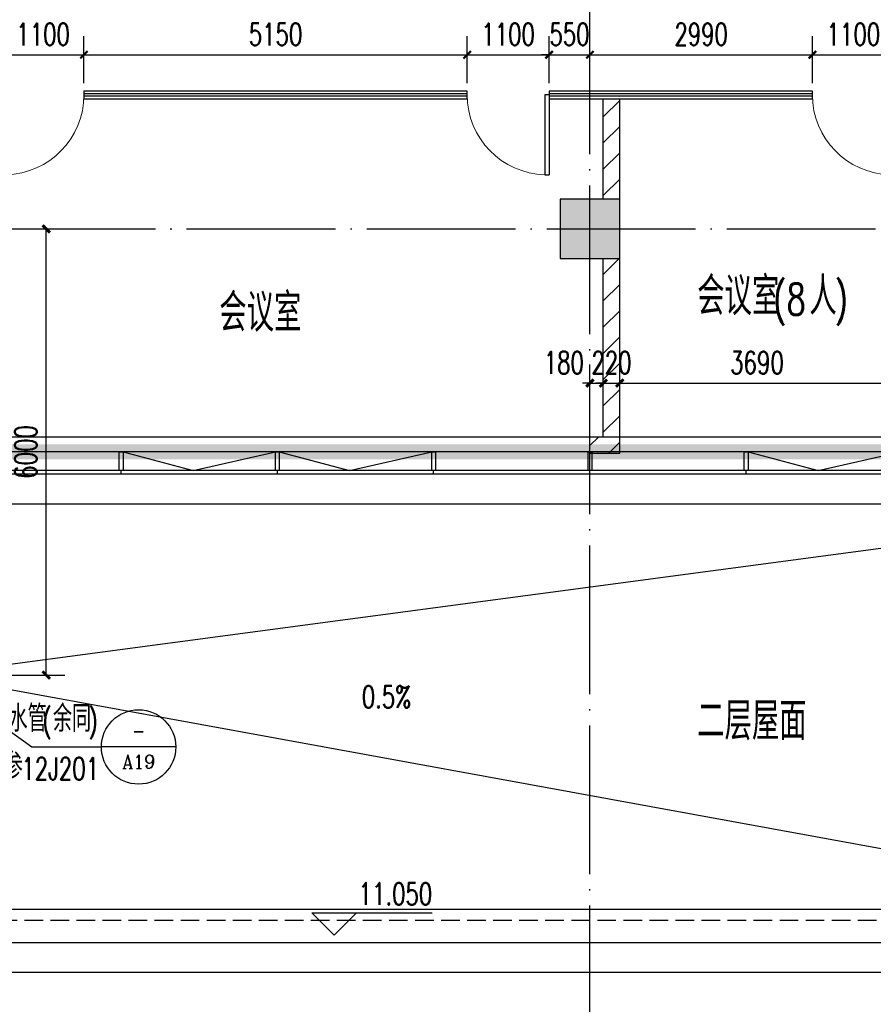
# Model space of a CAD drawing. Extents: x 797781 to 1255204, y 21234 to 1024248.
# Tile 339 of 656: x 939244 to 950716, y 364698 to 377936. Entities that reach past the tile are written whole.
import ezdxf
from ezdxf.enums import TextEntityAlignment as Align

# ---------------------------------------------------------------- set-up
doc = ezdxf.new("R2010")
doc.units = 0
doc.header["$LTSCALE"] = 1000
doc.header["$MEASUREMENT"] = 0
for name, pattern in [('230303生产综合楼-平面图_t8$0$__DASH', [0.35, 0.25, -0.1]), ('230303生产综合楼-平面图_t8$0$DOTE', [2.42, 2, -0.2, 0.02, -0.2]), ('__DASH', [0.35, 0.25, -0.1])]:
    doc.linetypes.add(name, pattern=pattern)
for name, color, linetype in [('230303生产综合楼-平面图_t8$0$3T_WOOD', 21, 'Continuous'), ('230303生产综合楼-平面图_t8$0$COLUMN', 40, 'Continuous'), ('230303生产综合楼-平面图_t8$0$CURTWALL', 4, 'Continuous'), ('230303生产综合楼-平面图_t8$0$DIM_ELEV', 3, 'Continuous'), ('230303生产综合楼-平面图_t8$0$DIM_IDEN', 3, 'Continuous'), ('230303生产综合楼-平面图_t8$0$DIM_SYMB', 3, 'Continuous'), ('230303生产综合楼-平面图_t8$0$DOOR_FIRE', 4, 'Continuous'), ('230303生产综合楼-平面图_t8$0$DOTE', 1, '230303生产综合楼-平面图_t8$0$DOTE'), ('230303生产综合楼-平面图_t8$0$PUB_DIM', 3, 'Continuous'), ('230303生产综合楼-平面图_t8$0$PUB_HATCH', 8, 'Continuous'), ('230303生产综合楼-平面图_t8$0$PUB_TEXT', 7, 'Continuous'), ('230303生产综合楼-平面图_t8$0$WALL-MOVE', 6, 'Continuous'), ('230303生产综合楼-平面图_t8$0$水管', 4, 'Continuous'), ('230303生产综合楼-平面图_t8$0$看线', 115, 'Continuous'), ('CURTWALL', 4, 'Continuous'), ('PUB_DIM', 3, 'Continuous'), ('PUB_HATCH', 8, 'Continuous')]:
    doc.layers.add(name, color=color, linetype=linetype)
doc.styles.add('230303生产综合楼-平面图_t8$0$_TCH_DIM', font='SIMPLEX', dxfattribs={"bigfont": 'GBCBIG'})
doc.styles.add('230303生产综合楼-平面图_T8$0$_TCH_DIM_T3', font='SIMPLEX', dxfattribs={"width": 0.705882, "bigfont": 'GBCBIG'})
doc.styles.add('230303生产综合楼-平面图_t8$0$_TCH_LABEL', font='COMPLEX', dxfattribs={"bigfont": 'GBCBIG'})
doc.styles.add('_TCH_DIM_T3', font='SIMPLEX', dxfattribs={"width": 0.705882, "bigfont": 'GBCBIG'})
doc.dimstyles.new('230303生产综合楼-平面图_T8$0$_TCH_ARCH&&100', dxfattribs={"dimtxt": 297.5, "dimasz": 100, "dimexe": 250, "dimexo": 300, "dimgap": 126.25, "dimtad": 1, "dimdec": 0, "dimzin": 0, "dimdsep": 46, "dimtxsty": '230303生产综合楼-平面图_T8$0$_TCH_DIM_T3', "dimblk": '230303生产综合楼-平面图_t8$0$_ArchTick', "dimcen": 0.09, "dimclrt": 7, "dimazin": 2, "dimtfac": 1, "dimtdec": 0, "dimtix": 1, "dimtmove": 2, "dimatfit": 3, "dimfxl": 1, "dimtolj": 1, "dimtzin": 0, "dimarcsym": 0})
doc.dimstyles.new('_TCH_ARCH&&100', dxfattribs={"dimtxt": 297.5, "dimasz": 100, "dimexe": 250, "dimexo": 300, "dimgap": 126.25, "dimtad": 1, "dimdec": 0, "dimzin": 0, "dimdsep": 46, "dimtxsty": '_TCH_DIM_T3', "dimblk": 'ARCHTICK', "dimcen": 0.09, "dimclrt": 7, "dimazin": 2, "dimtfac": 1, "dimtdec": 0, "dimtix": 1, "dimtmove": 2, "dimatfit": 3, "dimfxl": 1, "dimtolj": 1, "dimtzin": 0, "dimarcsym": 0})
pattern_1 = [(45, (0, 179.5), (-176.776766, 176.776766), [])]

# ---------------------------------------------------------------- blocks, each defined once
blk = doc.blocks.new('AQ3')
at = {"color": 6, "linetype": '__DASH', "ltscale": 4, "const_width": 200}
blk.add_lwpolyline([(1148574, 354818), (1119121, 354818)], dxfattribs=at)
blk = doc.blocks.new('230303生产综合楼-平面图_t8$0$3WLGJ')
at = {"layer": '230303生产综合楼-平面图_t8$0$3T_WOOD'}
for points in [[(1063991, 172272), (1063941, 172272), (1063941, 172522), (1063991, 172522)], [(1066091, 172272), (1066041, 172272), (1066041, 172522), (1066091, 172522)], [(1068191, 172272), (1068141, 172272), (1068141, 172522), (1068191, 172522)], [(1070291, 172272), (1070241, 172272), (1070241, 172522), (1070291, 172522)], [(1072391, 172272), (1072341, 172272), (1072341, 172522), (1072391, 172522)]]:
    blk.add_lwpolyline(points, close=True, dxfattribs=at)
for points in [[(1063966, 172222), (1063966, 172272)], [(1066066, 172222), (1066066, 172272)], [(1068166, 172222), (1068166, 172272)], [(1070266, 172222), (1070266, 172272)], [(1072366, 172222), (1072366, 172272)]]:
    blk.add_lwpolyline(points, dxfattribs=at)
blk = doc.blocks.new('_ArchTick')
at = {"color": 0, "linetype": 'ByBlock', "const_width": 0.4}
blk.add_lwpolyline([(-0.5, -0.5), (0.5, 0.5)], dxfattribs=at)
blk = doc.blocks.new('*D1559')
at = {"layer": 'Defpoints', "color": 0, "transparency": 16777216}
for p in [(938058, 375124), (939601, 375124), (938058, 369124)]:
    blk.add_point(p, dxfattribs=at)
at = {"layer": 'PUB_DIM', "color": 0, "lineweight": -2, "transparency": 16777216}
for p, q in [((938358, 375124), (939851, 375124)), ((939601, 369124), (939601, 375124)), ((938358, 369124), (939851, 369124))]:
    blk.add_line(p, q, dxfattribs=at)
at = {"layer": 'PUB_DIM', "color": 0, "lineweight": -2, "transparency": 16777216, "xscale": 100, "yscale": 100, "zscale": 100}
for p, rotation in [((939601, 375124), 90), ((939601, 369124), 270)]:
    blk.add_blockref('_ArchTick', p, dxfattribs=dict(at, rotation=rotation))
at = {"layer": 'PUB_DIM', "color": 7, "transparency": 16777216, "insert": (939326, 372124), "char_height": 297.5, "attachment_point": 5, "rotation": 90, "style": '_TCH_DIM_T3'}
blk.add_mtext('\\A1;6000', dxfattribs=at)
blk = doc.blocks.new('*D1572')
at = {"layer": 'Defpoints', "color": 0, "transparency": 16777216}
for p in [(946908, 372944), (947088, 373050), (947088, 372944)]:
    blk.add_point(p, dxfattribs=at)
at = {"layer": 'PUB_DIM', "color": 0, "lineweight": -2, "transparency": 16777216}
for p, q in [((946908, 373244), (946908, 373300)), ((947088, 373244), (947088, 373300)), ((946908, 373050), (946808, 373050)), ((946908, 373050), (947088, 373050)), ((947088, 373050), (947188, 373050))]:
    blk.add_line(p, q, dxfattribs=at)
at = {"layer": 'PUB_DIM', "color": 0, "lineweight": -2, "transparency": 16777216, "xscale": 100, "yscale": 100, "zscale": 100}
blk.add_blockref('_ArchTick', (946908, 373050), dxfattribs=at)
at = {"layer": 'PUB_DIM', "color": 0, "lineweight": -2, "transparency": 16777216, "xscale": 100, "yscale": 100, "zscale": 100, "rotation": 180}
blk.add_blockref('_ArchTick', (947088, 373050), dxfattribs=at)
at = {"layer": 'PUB_DIM', "color": 7, "transparency": 16777216, "insert": (946558, 373325), "char_height": 297.5, "attachment_point": 5, "style": '_TCH_DIM_T3'}
blk.add_mtext('\\A1;180', dxfattribs=at)
blk = doc.blocks.new('*D1573')
at = {"layer": 'Defpoints', "color": 0, "transparency": 16777216}
for p in [(947088, 372944), (947308, 373050), (947308, 372944)]:
    blk.add_point(p, dxfattribs=at)
at = {"layer": 'PUB_DIM', "color": 0, "lineweight": -2, "transparency": 16777216}
for p, q in [((947088, 373244), (947088, 373300)), ((947308, 373244), (947308, 373300)), ((947088, 373050), (946988, 373050)), ((947088, 373050), (947308, 373050)), ((947308, 373050), (947408, 373050))]:
    blk.add_line(p, q, dxfattribs=at)
at = {"layer": 'PUB_DIM', "color": 0, "lineweight": -2, "transparency": 16777216, "xscale": 100, "yscale": 100, "zscale": 100}
blk.add_blockref('_ArchTick', (947088, 373050), dxfattribs=at)
at = {"layer": 'PUB_DIM', "color": 0, "lineweight": -2, "transparency": 16777216, "xscale": 100, "yscale": 100, "zscale": 100, "rotation": 180}
blk.add_blockref('_ArchTick', (947308, 373050), dxfattribs=at)
at = {"layer": 'PUB_DIM', "color": 7, "transparency": 16777216, "insert": (947198, 373325), "char_height": 297.5, "attachment_point": 5, "style": '_TCH_DIM_T3'}
blk.add_mtext('\\A1;220', dxfattribs=at)
blk = doc.blocks.new('*D1574')
at = {"layer": 'Defpoints', "color": 0, "transparency": 16777216}
for p in [(947308, 372944), (950998, 373050), (950998, 372944)]:
    blk.add_point(p, dxfattribs=at)
at = {"layer": 'PUB_DIM', "color": 0, "lineweight": -2, "transparency": 16777216}
for p, q in [((947308, 373244), (947308, 373300)), ((950998, 373244), (950998, 373300)), ((947308, 373050), (950998, 373050))]:
    blk.add_line(p, q, dxfattribs=at)
at = {"layer": 'PUB_DIM', "color": 0, "lineweight": -2, "transparency": 16777216, "xscale": 100, "yscale": 100, "zscale": 100, "rotation": 180}
blk.add_blockref('_ArchTick', (947308, 373050), dxfattribs=at)
at = {"layer": 'PUB_DIM', "color": 0, "lineweight": -2, "transparency": 16777216, "xscale": 100, "yscale": 100, "zscale": 100}
blk.add_blockref('_ArchTick', (950998, 373050), dxfattribs=at)
at = {"layer": 'PUB_DIM', "color": 7, "transparency": 16777216, "insert": (949153, 373325), "char_height": 297.5, "attachment_point": 5, "style": '_TCH_DIM_T3'}
blk.add_mtext('\\A1;3690', dxfattribs=at)
blk = doc.blocks.new('230303生产综合楼-平面图_t8$0$_ArchTick')
at = {"color": 0, "linetype": 'ByBlock', "const_width": 0.3}
blk.add_lwpolyline([(-0.5, -0.5), (0.5, 0.5)], dxfattribs=at)
blk = doc.blocks.new('*D1766')
at = {"layer": '230303生产综合楼-平面图_t8$0$PUB_DIM', "color": 0, "lineweight": -2, "transparency": 16777216}
for p, q in [((939008, 377084), (939008, 377715)), ((940108, 377084), (940108, 377715)), ((939008, 377465), (940108, 377465))]:
    blk.add_line(p, q, dxfattribs=at)
at = {"layer": 'Defpoints', "color": 0, "transparency": 16777216}
for p in [(940108, 377465), (939008, 376784), (940108, 376784)]:
    blk.add_point(p, dxfattribs=at)
at = {"layer": '230303生产综合楼-平面图_t8$0$PUB_DIM', "color": 0, "lineweight": -2, "transparency": 16777216, "xscale": 100, "yscale": 100, "zscale": 100, "rotation": 180}
blk.add_blockref('230303生产综合楼-平面图_t8$0$_ArchTick', (939008, 377465), dxfattribs=at)
at = {"layer": '230303生产综合楼-平面图_t8$0$PUB_DIM', "color": 0, "lineweight": -2, "transparency": 16777216, "xscale": 100, "yscale": 100, "zscale": 100}
blk.add_blockref('230303生产综合楼-平面图_t8$0$_ArchTick', (940108, 377465), dxfattribs=at)
at = {"layer": '230303生产综合楼-平面图_t8$0$PUB_DIM', "color": 7, "transparency": 16777216, "insert": (939558, 377740), "char_height": 297.5, "attachment_point": 5, "style": '230303生产综合楼-平面图_T8$0$_TCH_DIM_T3'}
blk.add_mtext('\\A1;1100', dxfattribs=at)
blk = doc.blocks.new('*D1767')
at = {"layer": '230303生产综合楼-平面图_t8$0$PUB_DIM', "color": 0, "lineweight": -2, "transparency": 16777216}
for p, q in [((940108, 377084), (940108, 377715)), ((945258, 377084), (945258, 377715)), ((940108, 377465), (945258, 377465))]:
    blk.add_line(p, q, dxfattribs=at)
at = {"layer": 'Defpoints', "color": 0, "transparency": 16777216}
for p in [(945258, 377465), (940108, 376784), (945258, 376784)]:
    blk.add_point(p, dxfattribs=at)
at = {"layer": '230303生产综合楼-平面图_t8$0$PUB_DIM', "color": 0, "lineweight": -2, "transparency": 16777216, "xscale": 100, "yscale": 100, "zscale": 100, "rotation": 180}
blk.add_blockref('230303生产综合楼-平面图_t8$0$_ArchTick', (940108, 377465), dxfattribs=at)
at = {"layer": '230303生产综合楼-平面图_t8$0$PUB_DIM', "color": 0, "lineweight": -2, "transparency": 16777216, "xscale": 100, "yscale": 100, "zscale": 100}
blk.add_blockref('230303生产综合楼-平面图_t8$0$_ArchTick', (945258, 377465), dxfattribs=at)
at = {"layer": '230303生产综合楼-平面图_t8$0$PUB_DIM', "color": 7, "transparency": 16777216, "insert": (942683, 377740), "char_height": 297.5, "attachment_point": 5, "style": '230303生产综合楼-平面图_T8$0$_TCH_DIM_T3'}
blk.add_mtext('\\A1;5150', dxfattribs=at)
blk = doc.blocks.new('*D1768')
at = {"layer": '230303生产综合楼-平面图_t8$0$PUB_DIM', "color": 0, "lineweight": -2, "transparency": 16777216}
for p, q in [((945258, 377084), (945258, 377715)), ((946358, 377084), (946358, 377715)), ((945258, 377465), (946358, 377465))]:
    blk.add_line(p, q, dxfattribs=at)
at = {"layer": 'Defpoints', "color": 0, "transparency": 16777216}
for p in [(946358, 377465), (945258, 376784), (946358, 376784)]:
    blk.add_point(p, dxfattribs=at)
at = {"layer": '230303生产综合楼-平面图_t8$0$PUB_DIM', "color": 0, "lineweight": -2, "transparency": 16777216, "xscale": 100, "yscale": 100, "zscale": 100, "rotation": 180}
blk.add_blockref('230303生产综合楼-平面图_t8$0$_ArchTick', (945258, 377465), dxfattribs=at)
at = {"layer": '230303生产综合楼-平面图_t8$0$PUB_DIM', "color": 0, "lineweight": -2, "transparency": 16777216, "xscale": 100, "yscale": 100, "zscale": 100}
blk.add_blockref('230303生产综合楼-平面图_t8$0$_ArchTick', (946358, 377465), dxfattribs=at)
at = {"layer": '230303生产综合楼-平面图_t8$0$PUB_DIM', "color": 7, "transparency": 16777216, "insert": (945808, 377740), "char_height": 297.5, "attachment_point": 5, "style": '230303生产综合楼-平面图_T8$0$_TCH_DIM_T3'}
blk.add_mtext('\\A1;1100', dxfattribs=at)
blk = doc.blocks.new('*D1769')
at = {"layer": '230303生产综合楼-平面图_t8$0$PUB_DIM', "color": 0, "lineweight": -2, "transparency": 16777216}
for p, q in [((946358, 377084), (946358, 377715)), ((946908, 377084), (946908, 377715)), ((946358, 377465), (946258, 377465)), ((946358, 377465), (946908, 377465)), ((946908, 377465), (947008, 377465))]:
    blk.add_line(p, q, dxfattribs=at)
at = {"layer": 'Defpoints', "color": 0, "transparency": 16777216}
for p in [(946908, 377465), (946358, 376784), (946908, 376784)]:
    blk.add_point(p, dxfattribs=at)
at = {"layer": '230303生产综合楼-平面图_t8$0$PUB_DIM', "color": 0, "lineweight": -2, "transparency": 16777216, "xscale": 100, "yscale": 100, "zscale": 100}
blk.add_blockref('230303生产综合楼-平面图_t8$0$_ArchTick', (946358, 377465), dxfattribs=at)
at = {"layer": '230303生产综合楼-平面图_t8$0$PUB_DIM', "color": 0, "lineweight": -2, "transparency": 16777216, "xscale": 100, "yscale": 100, "zscale": 100, "rotation": 180}
blk.add_blockref('230303生产综合楼-平面图_t8$0$_ArchTick', (946908, 377465), dxfattribs=at)
at = {"layer": '230303生产综合楼-平面图_t8$0$PUB_DIM', "color": 7, "transparency": 16777216, "insert": (946633, 377740), "char_height": 297.5, "attachment_point": 5, "style": '230303生产综合楼-平面图_T8$0$_TCH_DIM_T3'}
blk.add_mtext('\\A1;550', dxfattribs=at)
blk = doc.blocks.new('*D1770')
at = {"layer": '230303生产综合楼-平面图_t8$0$PUB_DIM', "color": 0, "lineweight": -2, "transparency": 16777216}
for p, q in [((946908, 377084), (946908, 377715)), ((949898, 377084), (949898, 377715)), ((946908, 377465), (949898, 377465))]:
    blk.add_line(p, q, dxfattribs=at)
at = {"layer": 'Defpoints', "color": 0, "transparency": 16777216}
for p in [(949898, 377465), (946908, 376784), (949898, 376784)]:
    blk.add_point(p, dxfattribs=at)
at = {"layer": '230303生产综合楼-平面图_t8$0$PUB_DIM', "color": 0, "lineweight": -2, "transparency": 16777216, "xscale": 100, "yscale": 100, "zscale": 100, "rotation": 180}
blk.add_blockref('230303生产综合楼-平面图_t8$0$_ArchTick', (946908, 377465), dxfattribs=at)
at = {"layer": '230303生产综合楼-平面图_t8$0$PUB_DIM', "color": 0, "lineweight": -2, "transparency": 16777216, "xscale": 100, "yscale": 100, "zscale": 100}
blk.add_blockref('230303生产综合楼-平面图_t8$0$_ArchTick', (949898, 377465), dxfattribs=at)
at = {"layer": '230303生产综合楼-平面图_t8$0$PUB_DIM', "color": 7, "transparency": 16777216, "insert": (948403, 377740), "char_height": 297.5, "attachment_point": 5, "style": '230303生产综合楼-平面图_T8$0$_TCH_DIM_T3'}
blk.add_mtext('\\A1;2990', dxfattribs=at)
blk = doc.blocks.new('*D1771')
at = {"layer": '230303生产综合楼-平面图_t8$0$PUB_DIM', "color": 0, "lineweight": -2, "transparency": 16777216}
for p, q in [((949898, 377084), (949898, 377715)), ((950998, 377084), (950998, 377715)), ((949898, 377465), (950998, 377465))]:
    blk.add_line(p, q, dxfattribs=at)
at = {"layer": 'Defpoints', "color": 0, "transparency": 16777216}
for p in [(950998, 377465), (949898, 376784), (950998, 376784)]:
    blk.add_point(p, dxfattribs=at)
at = {"layer": '230303生产综合楼-平面图_t8$0$PUB_DIM', "color": 0, "lineweight": -2, "transparency": 16777216, "xscale": 100, "yscale": 100, "zscale": 100, "rotation": 180}
blk.add_blockref('230303生产综合楼-平面图_t8$0$_ArchTick', (949898, 377465), dxfattribs=at)
at = {"layer": '230303生产综合楼-平面图_t8$0$PUB_DIM', "color": 0, "lineweight": -2, "transparency": 16777216, "xscale": 100, "yscale": 100, "zscale": 100}
blk.add_blockref('230303生产综合楼-平面图_t8$0$_ArchTick', (950998, 377465), dxfattribs=at)
at = {"layer": '230303生产综合楼-平面图_t8$0$PUB_DIM', "color": 7, "transparency": 16777216, "insert": (950448, 377740), "char_height": 297.5, "attachment_point": 5, "style": '230303生产综合楼-平面图_T8$0$_TCH_DIM_T3'}
blk.add_mtext('\\A1;1100', dxfattribs=at)
blk = doc.blocks.new('230303生产综合楼-平面图_t8$0$$DorLib2D$00000001')
for p, q in [((0.45, 0.975), (0.5, 0.975)), ((0.45, 0), (0.45, 0.975)), ((0.5, 0), (0.5, 0.975)), ((0.5, 0), (0.45, 0))]:
    blk.add_line(p, q)
at = {"lineweight": 13}
blk.add_arc((0.475, 0), 0.975, 91.4693, 180, dxfattribs=at)
blk = doc.blocks.new('_FZH')
blk.add_lwpolyline([(-0.5, -0.5), (0.5, -0.5), (0.5, 0.5), (-0.5, 0.5)], close=True)
at = {"layer": 'PUB_HATCH'}
blk.add_solid([(-0.5, -0.5), (0.5, -0.5), (-0.5, 0.5), (0.5, 0.5)], dxfattribs=at)

msp = doc.modelspace()

# ---------------------------------------------------------------- hatches: boundary and pattern name
at = {"layer": '230303生产综合楼-平面图_t8$0$PUB_HATCH'}
h = msp.add_hatch(dxfattribs=at)
h.set_pattern_fill('普通砖', color=256, scale=100, style=0)
h.set_pattern_definition(pattern_1)
h.paths.add_polyline_path([(947088, 375524.2), (947308, 375524.2), (947308, 376874.2), (947088, 376874.2)])
h = msp.add_hatch(dxfattribs=at)
h.set_pattern_fill('普通砖', color=256, scale=100, style=0)
h.set_pattern_definition(pattern_1)
h.paths.add_polyline_path([(947308, 374724.2), (947088, 374724.2), (947088, 372324.2), (947308, 372104.2)])
h = msp.add_hatch(dxfattribs=at)
h.set_pattern_fill('普通砖', color=256, scale=100, style=0)
h.set_pattern_definition(pattern_1)
h.paths.add_polyline_path([(947308, 372104.2), (947088, 372324.2), (946908, 372324.2), (946908, 372104.2)])

# ---------------------------------------------------------------- linework, layer by layer
at = {"layer": '230303生产综合楼-平面图_t8$0$CURTWALL'}
for points in [[(989108, 371824.2), (989108, 365974.2), (921731.3, 365974.2), (896308, 368609.9), (896308, 374457.5)], [(989558, 371424.2), (989558, 365524.2), (921708, 365524.2), (895858, 368204.1), (895858, 374101.9)], [(957460.5, 372124.2), (928008, 372124.2)], [(940633, 372124.2), (941574.8, 371874.2), (942683, 372124.2)], [(942733, 372124.2), (943674.8, 371874.2), (944783, 372124.2)], [(949033, 372124.2), (949974.8, 371874.2), (951083, 372124.2)], [(957460.5, 371874.2), (928008, 371874.2)], [(957460.5, 371824.2), (928008, 371824.2)]]:
    msp.add_lwpolyline(points, dxfattribs=at)
at = {"layer": '230303生产综合楼-平面图_t8$0$DIM_ELEV'}
for p, q in [((943468.7, 365629), (943168.7, 365929)), ((943168.7, 365929), (944788.7, 365929)), ((943468.7, 365629), (943768.7, 365929))]:
    msp.add_line(p, q, dxfattribs=at)
at = {"layer": '230303生产综合楼-平面图_t8$0$DIM_IDEN'}
for p, q in [((938072.1, 369114.1), (939407.1, 368157.4)), ((939407.1, 368157.4), (940342.3, 368157.4)), ((941342.3, 368157.4), (940342.3, 368157.4))]:
    msp.add_line(p, q, dxfattribs=at)
msp.add_circle((940842.3, 368157.4), 500, dxfattribs=at)
at = {"layer": '230303生产综合楼-平面图_t8$0$DIM_SYMB'}
msp.add_lwpolyline([(945649.4, 368577.8, 0, 0, 0), (943011.6, 368577.8, 80, 0, 0), (942711.6, 368577.8, 0, 0, 0)], format="xyseb", dxfattribs=at)
at = {"layer": '230303生产综合楼-平面图_t8$0$DOTE'}
for p, q in [((946908, 364027.4), (946908, 397924.2)), ((895508, 375124.2), (989908, 375124.2))]:
    msp.add_line(p, q, dxfattribs=at)
at = {"layer": '230303生产综合楼-平面图_t8$0$PUB_HATCH', "color": 8}
msp.add_lwpolyline([(957408, 372124.2), (957408, 372324.2), (928008, 372324.2), (928008, 372124.2)], dxfattribs=at)
at = {"layer": '230303生产综合楼-平面图_t8$0$WALL-MOVE'}
for p, q in [((947088, 375524.2), (947088, 376874.2)), ((947308, 375524.2), (947308, 376874.2)), ((947088, 372324.2), (947088, 374724.2)), ((947308, 372104.2), (947308, 374724.2)), ((947088, 372324.2), (946908, 372324.2)), ((946908, 372104.2), (946908, 372324.2)), ((947308, 372104.2), (946908, 372104.2))]:
    msp.add_line(p, q, dxfattribs=at)
at = {"layer": '230303生产综合楼-平面图_t8$0$水管'}
for p, q in [((955308, 371424.2), (938058, 369124.2)), ((938058, 369124.2), (955308, 365974.2))]:
    msp.add_line(p, q, dxfattribs=at)
at = {"layer": '230303生产综合楼-平面图_t8$0$看线'}
msp.add_lwpolyline([(895458, 398351.7), (921394.7, 395624.2), (989958, 395624.2), (989958, 371424.2), (921321.3, 371424.2), (895458, 374144)], close=True, dxfattribs=at)
at = {"layer": '230303生产综合楼-平面图_t8$0$看线', "linetype": '230303生产综合楼-平面图_t8$0$__DASH'}
msp.add_lwpolyline([(989258, 371824.2), (989258, 365824.2), (921723.5, 365824.2), (896158, 368474.6), (896158, 374473)], dxfattribs=at)
at = {"layer": '230303生产综合楼-平面图_t8$0$看线'}
msp.add_lwpolyline([(989958, 371424.2), (989958, 365124.2), (921321.3, 365124.2), (895458, 367844), (895458, 374144)], dxfattribs=at)
at = {"layer": 'CURTWALL'}
for p, q in [((945258.3, 376974.2), (940107.6, 376974.2)), ((940107.6, 376974.2), (940107.6, 376874.2)), ((945258.3, 376940.9), (940107.6, 376940.9)), ((945258.3, 376874.2), (945258.3, 376974.2)), ((947208, 376974.2), (946358.3, 376974.2)), ((946358.3, 376974.2), (946358.3, 376874.2)), ((947208, 376940.9), (946358.3, 376940.9)), ((949898, 376974.2), (947208, 376974.2)), ((949898, 376940.9), (947208, 376940.9)), ((949898, 376874.2), (949898, 376974.2)), ((945258.3, 376907.6), (940107.6, 376907.6)), ((940107.6, 376874.2), (945258.3, 376874.2)), ((947208, 376907.6), (946358.3, 376907.6)), ((946358.3, 376874.2), (947208, 376874.2)), ((949898, 376907.6), (947208, 376907.6)), ((947208, 376874.2), (949898, 376874.2))]:
    msp.add_line(p, q, dxfattribs=at)

# ---------------------------------------------------------------- block references
for name, p in [('230303生产综合楼-平面图_t8$0$3WLGJ', (-123358.3, 199602.3)), ('AQ3', (-191113.3, 17306.7))]:
    msp.add_blockref(name, p)
at = {"layer": '230303生产综合楼-平面图_t8$0$COLUMN', "xscale": 800, "yscale": 800, "zscale": 800, "rotation": 270}
msp.add_blockref('_FZH', (946908, 375124.2), dxfattribs=at)
at = {"layer": '230303生产综合楼-平面图_t8$0$DOOR_FIRE', "yscale": 1100, "zscale": 100}
for p, xscale, rotation in [((939557.6, 376924.2), 1100, 179.9999999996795), ((945808.3, 376924.2), -1100, 179.9999999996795), ((950448, 376924.2), -1100, 179.9999999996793)]:
    msp.add_blockref('230303生产综合楼-平面图_t8$0$$DorLib2D$00000001', p, dxfattribs=dict(at, xscale=xscale, rotation=rotation))

# ---------------------------------------------------------------- texts
at = {"layer": '230303生产综合楼-平面图_t8$0$PUB_TEXT', "style": '230303生产综合楼-平面图_t8$0$_TCH_DIM'}
for s, height, p in [('会议室', 510.64, (948349.8, 373966.3)), ('人', 510.6, (949856.8, 373966.3)), ('会议室', 510.64, (941926.5, 373743.7)), ('雨水管', 357.45, (938835.8, 368361.5)), ('余同', 357.45, (939690.7, 368361.5)), ('二层屋面', 510.64, (948349.8, 368251.9)), ('参', 357.4, (939029, 367717.3))]:
    msp.add_text(s, height=height, dxfattribs=at).set_placement(p)
at = {"layer": '230303生产综合楼-平面图_t8$0$PUB_TEXT', "style": '230303生产综合楼-平面图_t8$0$_TCH_DIM', "width": 0.705882}
for s, height, p in [('(8', 425, (949371.1, 373966.3)), (')', 425, (950197.2, 373966.3)), ('0.5%', 297.5, (943840.5, 368682.8)), ('(', 297.5, (939550.7, 368361.5)), (')', 297.5, (940167.3, 368361.5)), ('12J201', 297.5, (939267.3, 367717.3)), ('11.050', 297.5, (943798.7, 366034))]:
    msp.add_text(s, height=height, dxfattribs=at).set_placement(p)
at = {"layer": '230303生产综合楼-平面图_t8$0$PUB_TEXT', "style": '230303生产综合楼-平面图_t8$0$_TCH_LABEL', "width": 0.777778}
msp.add_text('-', height=261, dxfattribs=at).set_placement((940755.3, 368249.9), (940929.3, 368249.9), align=Align.FIT)
at = {"layer": '230303生产综合楼-平面图_t8$0$PUB_TEXT', "style": '230303生产综合楼-平面图_t8$0$_TCH_LABEL'}
msp.add_text('A19', height=185.09, dxfattribs=at).set_placement((940621.9, 367866.8), (941062.6, 367866.8), align=Align.FIT)

# ---------------------------------------------------------------- dimensions: what is measured, and where the dimension line sits
at = {"layer": '230303生产综合楼-平面图_t8$0$PUB_DIM'}
for p1, p2, picture, middle in [((939007.6, 376784.4), (940107.6, 376784.4), '*D1766', (939557.6, 377740)), ((945258.3, 376784.4), (946358.3, 376784.4), '*D1768', (945808.3, 377740)), ((946358.3, 376784.4), (946908, 376784.4), '*D1769', (946633.2, 377740)), ((946908, 376784.4), (949898, 376784.4), '*D1770', (948403, 377740)), ((949898, 376784.4), (950998, 376784.4), '*D1771', (950448, 377740))]:
    dim = msp.add_aligned_dim(p1=p1, p2=p2, distance=680.6, dimstyle='230303生产综合楼-平面图_T8$0$_TCH_ARCH&&100', dxfattribs=at)
    dim.commit()
    dim.dimension.update_dxf_attribs({"geometry": picture, "text_midpoint": middle})
dim = msp.add_aligned_dim(p1=(940107.6, 376784.4), p2=(945258.3, 376784.4), distance=680.6, text='5150', dimstyle='230303生产综合楼-平面图_T8$0$_TCH_ARCH&&100', dxfattribs=at)
dim.commit()
dim.dimension.update_dxf_attribs({"geometry": '*D1767', "text_midpoint": (942683, 377740)})
at = {"layer": 'PUB_DIM'}
for p1, p2, distance, picture, middle in [((938058, 369124.2), (938058, 375124.2), -1543.1, '*D1559', (939326.1, 372124.2)), ((947088, 372943.9), (947308, 372943.9), 106.3, '*D1573', (947198, 373325.1)), ((947308, 372943.9), (950998, 372943.9), 106.3, '*D1574', (949153, 373325.1))]:
    dim = msp.add_aligned_dim(p1=p1, p2=p2, distance=distance, dimstyle='_TCH_ARCH&&100', dxfattribs=at)
    dim.commit()
    dim.dimension.update_dxf_attribs({"geometry": picture, "text_midpoint": middle})
dim = msp.add_linear_dim(base=(947088, 373050.1), p1=(946908, 372943.9), p2=(947088, 372943.9), angle=360, dimstyle='_TCH_ARCH&&100', dxfattribs=at)
dim.commit()
dim.dimension.update_dxf_attribs({"geometry": '*D1572', "text_midpoint": (946558, 373325.1), "dimtype": 161})

doc.saveas('drawing.dxf')
